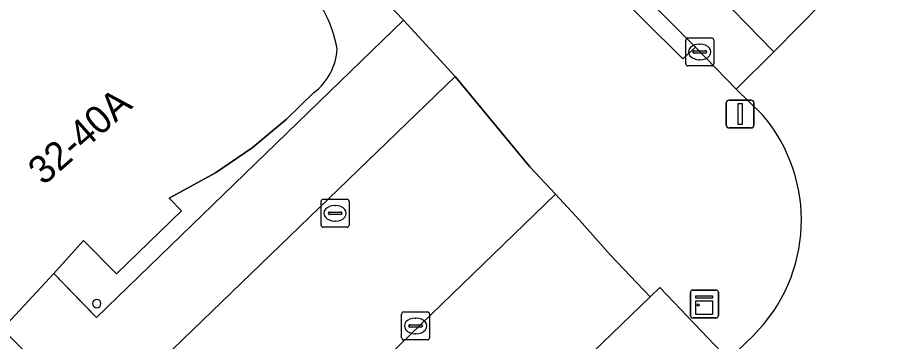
# Model space of a CAD drawing. Extents: x 157445 to 158888, y 383061 to 384688.
# Drawn here: x 158518.02 to 158549.58, y 384032.53 to 384044.15 of the extents above; entities that cross this region are included whole.
import ezdxf

# ---------------------------------------------------------------- set-up
doc = ezdxf.new("R2010")
doc.units = 0
for name, color, linetype in [('IMGEO_Brandkraan', 7, 'Continuous'), ('IMGEO_Groenvoorziening', 7, 'Continuous'), ('IMGEO_Haag', 7, 'Continuous'), ('IMGEO_Kast', 7, 'Continuous'), ('IMGEO_Kolk', 7, 'Continuous'), ('IMGEO_Lichtmast', 7, 'Continuous'), ('IMGEO_Pand', 7, 'Continuous'), ('IMGEO_Pand_nummerreeks', 7, 'Continuous'), ('IMGEO_Pand_overbouw', 7, 'Continuous'), ('IMGEO_Parkeervlak_open', 7, 'Continuous'), ('IMGEO_Rijbaan_lokaal_gesloten', 7, 'Continuous'), ('IMGEO_Rijbaan_lokaal_open', 7, 'Continuous'), ('IMGEO_Voetpad_open', 7, 'Continuous')]:
    doc.layers.add(name, color=color, linetype=linetype)

msp = doc.modelspace()

# ---------------------------------------------------------------- linework, layer by layer
at = {"layer": 'IMGEO_Brandkraan'}
for p, q in [((158528.968, 384037.63), (158529.82, 384037.63)), ((158528.893, 384036.704), (158528.893, 384037.556)), ((158529.381, 384037.41), (158529.406, 384037.41)), ((158529.894, 384037.556), (158529.894, 384036.704)), ((158529.152, 384037.124), (158529.152, 384037.136)), ((158529.59, 384037.087), (158529.192, 384037.087)), ((158529.195, 384037.173), (158529.593, 384037.173)), ((158529.636, 384037.136), (158529.636, 384037.124)), ((158529.404, 384036.85), (158529.379, 384036.85)), ((158529.82, 384036.63), (158528.968, 384036.63))]:
    msp.add_line(p, q, dxfattribs=at)
for points in [[(158528.968, 384037.63), (158529.82, 384037.63)], [(158528.893, 384036.704), (158528.893, 384037.556)], [(158529.894, 384037.556), (158529.894, 384036.704)], [(158529.82, 384036.63), (158528.968, 384036.63)]]:
    msp.add_lwpolyline(points, dxfattribs=at)
for centre, radius, start, end in [((158528.97, 384037.554), 0.0765, 91.552, 178.448), ((158528.97, 384037.554), 0.0765, 91.552, 178.448), ((158529.818, 384037.554), 0.0765, 1.552, 88.448), ((158529.818, 384037.554), 0.0765, 1.552, 88.448), ((158529.192, 384037.133), 0.0403, 85.8775, 175.7526), ((158529.189, 384037.123), 0.0366, 178.938, 274.7102), ((158529.593, 384037.13), 0.043, 264.8664, 352.4533), ((158529.597, 384037.135), 0.0386, 1.7309, 96.639), ((158528.97, 384036.706), 0.0765, 181.552, 268.448), ((158528.97, 384036.706), 0.0765, 181.552, 268.448), ((158529.818, 384036.706), 0.0765, 271.552, 358.448), ((158529.818, 384036.706), 0.0765, 271.552, 358.448)]:
    msp.add_arc(centre, radius, start, end, dxfattribs=at)
for centre, major_axis, ratio, start_param, end_param in [((158529.38, 384037.13), (-0.387, 0.002), 0.722429, 4.712389, 7.853982), ((158529.405, 384037.13), (-0.39, 0.002), 0.717154, 1.570796, 4.712389)]:
    msp.add_ellipse(centre, major_axis=major_axis, ratio=ratio, start_param=start_param, end_param=end_param, dxfattribs=at)
at = {"layer": 'IMGEO_Groenvoorziening'}
msp.add_lwpolyline([(158542.139, 384030.587), (158543.496, 384031.878), (158541.03, 384034.47), (158540.68, 384034.133), (158525.935, 384019.873), (158521.64, 384015.719), (158506.634, 384001.207), (158502.509, 383997.212), (158504.995, 383994.644)], close=True, dxfattribs=at)
at = {"layer": 'IMGEO_Haag'}
msp.add_lwpolyline([(158542.139, 384030.587), (158543.496, 384031.878), (158541.03, 384034.47), (158540.68, 384034.133), (158525.935, 384019.873), (158521.64, 384015.719), (158506.634, 384001.207), (158502.509, 383997.212), (158504.995, 383994.644)], close=True, dxfattribs=at)
at = {"layer": 'IMGEO_Kast'}
for p, q in [((158542.129, 384033.449), (158542.129, 384034.29)), ((158542.129, 384034.29), (158542.129, 384033.449)), ((158542.204, 384034.374), (158543.045, 384034.374)), ((158543.045, 384034.374), (158542.204, 384034.374)), ((158543.129, 384034.299), (158543.129, 384033.458)), ((158543.129, 384033.458), (158543.129, 384034.299)), ((158543.054, 384033.374), (158542.213, 384033.374)), ((158542.213, 384033.374), (158543.054, 384033.374))]:
    msp.add_line(p, q, dxfattribs=at)
for points in [[(158542.324, 384034.164), (158542.924, 384034.164), (158542.924, 384034.079), (158542.324, 384034.079), (158542.324, 384034.164)], [(158542.324, 384033.989), (158542.924, 384033.989), (158542.924, 384033.5), (158542.324, 384033.5), (158542.324, 384033.989)]]:
    msp.add_lwpolyline(points, dxfattribs=at)
msp.add_circle((158542.408, 384033.838), 0.0377, dxfattribs=at)
for centre, start, end in [((158542.207, 384034.296), 92.4484, 184.2845), ((158542.207, 384034.296), 92.4484, 184.2845), ((158543.051, 384034.296), 2.4484, 94.2845), ((158543.051, 384034.296), 2.4484, 94.2845), ((158542.207, 384033.452), 182.4484, 274.2845), ((158542.207, 384033.452), 182.4484, 274.2845), ((158543.051, 384033.452), 272.4484, 4.2845), ((158543.051, 384033.452), 272.4484, 4.2845)]:
    msp.add_arc(centre, 0.0779, start, end, dxfattribs=at)
at = {"layer": 'IMGEO_Kolk'}
for p, q in [((158541.96, 384042.495), (158541.96, 384043.347)), ((158542.035, 384043.421), (158542.887, 384043.421)), ((158542.961, 384043.347), (158542.961, 384042.495)), ((158542.448, 384043.201), (158542.473, 384043.201)), ((158542.219, 384042.915), (158542.219, 384042.927)), ((158542.657, 384042.878), (158542.259, 384042.878)), ((158542.262, 384042.964), (158542.66, 384042.964)), ((158542.703, 384042.927), (158542.703, 384042.915)), ((158542.887, 384042.421), (158542.035, 384042.421)), ((158542.471, 384042.641), (158542.446, 384042.641)), ((158531.779, 384032.66), (158531.779, 384033.512)), ((158531.854, 384033.586), (158532.706, 384033.586)), ((158532.78, 384033.512), (158532.78, 384032.66)), ((158532.267, 384033.366), (158532.292, 384033.366)), ((158532.038, 384033.08), (158532.038, 384033.092)), ((158532.476, 384033.043), (158532.078, 384033.043)), ((158532.081, 384033.129), (158532.479, 384033.129)), ((158532.522, 384033.092), (158532.522, 384033.08)), ((158532.706, 384032.586), (158531.854, 384032.586)), ((158532.29, 384032.806), (158532.265, 384032.806))]:
    msp.add_line(p, q, dxfattribs=at)
for points in [[(158541.96, 384042.495), (158541.96, 384043.347)], [(158542.035, 384043.421), (158542.887, 384043.421)], [(158542.961, 384043.347), (158542.961, 384042.495)], [(158542.887, 384042.421), (158542.035, 384042.421)], [(158531.779, 384032.66), (158531.779, 384033.512)], [(158531.854, 384033.586), (158532.706, 384033.586)], [(158532.78, 384033.512), (158532.78, 384032.66)], [(158532.706, 384032.586), (158531.854, 384032.586)]]:
    msp.add_lwpolyline(points, dxfattribs=at)
for centre, radius, start, end in [((158542.037, 384043.345), 0.0765, 91.552, 178.448), ((158542.037, 384043.345), 0.0765, 91.552, 178.448), ((158542.885, 384043.345), 0.0765, 1.552, 88.448), ((158542.885, 384043.345), 0.0765, 1.552, 88.448), ((158542.259, 384042.924), 0.0403, 85.8775, 175.7526), ((158542.256, 384042.914), 0.0366, 178.938, 274.7102), ((158542.66, 384042.921), 0.043, 264.8664, 352.4533), ((158542.664, 384042.926), 0.0386, 1.7309, 96.639), ((158542.037, 384042.497), 0.0765, 181.552, 268.448), ((158542.037, 384042.497), 0.0765, 181.552, 268.448), ((158542.885, 384042.497), 0.0765, 271.552, 358.448), ((158542.885, 384042.497), 0.0765, 271.552, 358.448), ((158531.856, 384033.51), 0.0765, 91.552, 178.448), ((158531.856, 384033.51), 0.0765, 91.552, 178.448), ((158532.704, 384033.51), 0.0765, 1.552, 88.448), ((158532.704, 384033.51), 0.0765, 1.552, 88.448), ((158532.078, 384033.089), 0.0403, 85.8775, 175.7526), ((158532.075, 384033.079), 0.0366, 178.938, 274.7102), ((158532.479, 384033.086), 0.043, 264.8664, 352.4533), ((158532.483, 384033.091), 0.0386, 1.7309, 96.639), ((158531.856, 384032.662), 0.0765, 181.552, 268.448), ((158531.856, 384032.662), 0.0765, 181.552, 268.448), ((158532.704, 384032.662), 0.0765, 271.552, 358.448), ((158532.704, 384032.662), 0.0765, 271.552, 358.448)]:
    msp.add_arc(centre, radius, start, end, dxfattribs=at)
for centre, major_axis, ratio, start_param, end_param in [((158542.447, 384042.921), (-0.387, 0.002), 0.722429, 4.712389, 7.853982), ((158542.472, 384042.921), (-0.39, 0.002), 0.717154, 1.570796, 4.712389), ((158532.266, 384033.086), (-0.387, 0.002), 0.722429, 4.712389, 7.853982), ((158532.291, 384033.086), (-0.39, 0.002), 0.717154, 1.570796, 4.712389)]:
    msp.add_ellipse(centre, major_axis=major_axis, ratio=ratio, start_param=start_param, end_param=end_param, dxfattribs=at)
at = {"layer": 'IMGEO_Lichtmast'}
for p, q in [((158543.414, 384040.291), (158543.414, 384041.091)), ((158543.414, 384041.091), (158543.414, 384040.291)), ((158543.514, 384041.191), (158544.304, 384041.191)), ((158544.304, 384041.191), (158543.514, 384041.191)), ((158544.404, 384041.091), (158544.404, 384040.291)), ((158544.404, 384040.291), (158544.404, 384041.091)), ((158544.304, 384040.191), (158543.514, 384040.191)), ((158543.514, 384040.191), (158544.304, 384040.191))]:
    msp.add_line(p, q, dxfattribs=at)
msp.add_lwpolyline([(158543.834, 384041.066), (158543.984, 384041.066), (158543.984, 384040.316), (158543.834, 384040.316), (158543.834, 384041.066)], dxfattribs=at)
for centre, start, end in [((158543.514, 384041.091), 90, 180), ((158543.514, 384041.091), 90, 180), ((158544.304, 384041.091), 0, 90), ((158544.304, 384041.091), 360, 90), ((158543.514, 384040.291), 180, 270), ((158543.514, 384040.291), 180, 270), ((158544.304, 384040.291), 270, 0), ((158544.304, 384040.291), 270, 0)]:
    msp.add_arc(centre, 0.1, start, end, dxfattribs=at)
at = {"layer": 'IMGEO_Pand'}
msp.add_lwpolyline([(158517.477, 384032.987), (158519.31, 384034.963), (158520.376, 384036.156), (158521.563, 384034.954), (158523.894, 384037.213), (158523.449, 384037.673), (158525.109, 384038.583), (158526.425, 384039.48), (158527.652, 384040.505), (158528.637, 384041.463)], dxfattribs=at)
for centre, radius, start, end in [((158525.133, 384042.277), 4.397, 9.9047, 48.3276), ((158527.351, 384043.143), 2.116, 307.4271, 357.0167), ((158520.851, 384033.887), 0.15, 0, 180), ((158520.851, 384033.887), 0.15, 180, 360)]:
    msp.add_arc(centre, radius, start, end, dxfattribs=at)
at = {"layer": 'IMGEO_Pand_overbouw'}
msp.add_lwpolyline([(158528.637, 384041.463), (158527.652, 384040.505), (158526.425, 384039.48), (158525.109, 384038.583), (158523.449, 384037.673), (158523.894, 384037.213), (158521.563, 384034.954), (158520.376, 384036.156), (158519.31, 384034.963), (158520.84, 384033.386), (158531.847, 384044.064), (158521.781, 384054.581), (158520.602, 384053.427)], dxfattribs=at)
for centre, radius, start, end in [((158525.133, 384042.277), 4.397, 9.9047, 48.3276), ((158527.351, 384043.143), 2.116, 307.4271, 357.0167), ((158520.851, 384033.887), 0.15, 0, 180), ((158520.851, 384033.887), 0.15, 180, 360)]:
    msp.add_arc(centre, radius, start, end, dxfattribs=at)
at = {"layer": 'IMGEO_Parkeervlak_open'}
msp.add_lwpolyline([(158540.68, 384034.133), (158539.258, 384035.623), (158538.148, 384036.879), (158537.288, 384037.811), (158522.454, 384023.431), (158525.935, 384019.873)], close=True, dxfattribs=at)
at = {"layer": 'IMGEO_Rijbaan_lokaal_gesloten'}
msp.add_lwpolyline([(158511.866, 384072.236), (158478.923, 384096.529), (158477.811, 384095.012), (158480.251, 384093.222), (158508.063, 384072.719), (158508.148, 384072.657), (158512.505, 384069.385), (158517.159, 384065.889), (158518.133, 384065.124), (158526.048, 384058.561), (158529.018, 384055.908), (158536.442, 384048.923), (158538.053, 384047.375), (158542.308, 384043.094), (158543.764, 384041.579), (158545.115, 384042.929), (158542.65, 384045.467)], dxfattribs=at)
at = {"layer": 'IMGEO_Rijbaan_lokaal_open'}
for points in [[(158542.65, 384045.467), (158545.115, 384042.929), (158546.866, 384044.69), (158544.327, 384047.264)], [(158550.637, 384043.857), (158550.011, 384044.299), (158549.462, 384044.78), (158548.75, 384045.518), (158548.225, 384046.036), (158546.866, 384044.69), (158545.115, 384042.929), (158543.764, 384041.579), (158544.706, 384040.663)], [(158522.292, 384023.596), (158522.454, 384023.431), (158537.288, 384037.811), (158536.378, 384038.797), (158533.696, 384042.033), (158464.324, 383974.956), (158437.749, 383949.15), (158441.5, 383945.23), (158442.702, 383946.378), (158448.882, 383952.307), (158448.641, 383952.551)], [(158544.373, 384032.735), (158543.496, 384031.878), (158542.139, 384030.587), (158546.843, 384025.59), (158547.496, 384026.331), (158549.15, 384027.909)]]:
    msp.add_lwpolyline(points, dxfattribs=at)
msp.add_arc((158540.285, 384036.878), 5.82, 314.6184, 40.5712, dxfattribs=at)
at = {"layer": 'IMGEO_Voetpad_open'}
for points in [[(158516.301, 384058.628), (158518.888, 384055.95), (158520.089, 384057.115), (158520.389, 384056.78), (158520.226, 384056.622), (158521.968, 384054.77), (158521.781, 384054.581), (158531.847, 384044.064), (158533.696, 384042.033), (158536.378, 384038.797), (158537.288, 384037.811), (158538.148, 384036.879), (158539.258, 384035.623), (158540.68, 384034.133), (158541.03, 384034.47), (158543.496, 384031.878), (158544.373, 384032.735)], [(158528.637, 384041.463), (158527.652, 384040.505), (158526.425, 384039.48), (158525.109, 384038.583), (158523.449, 384037.673), (158523.894, 384037.213), (158521.563, 384034.954), (158520.376, 384036.156), (158519.31, 384034.963), (158520.282, 384033.961), (158520.84, 384033.386), (158531.847, 384044.064), (158521.781, 384054.581), (158521.693, 384054.465), (158520.602, 384053.427), (158520.905, 384053.125), (158520.171, 384052.409), (158522.261, 384050.457), (158522.61, 384050.839), (158525.844, 384047.877), (158526.988, 384046.756), (158528.056, 384045.561)], [(158544.706, 384040.663), (158543.764, 384041.579), (158542.308, 384043.094), (158541.857, 384042.671), (158537.622, 384046.886), (158538.053, 384047.375), (158536.442, 384048.923)], [(158464.324, 383974.956), (158533.696, 384042.033), (158531.847, 384044.064), (158520.84, 384033.386), (158520.282, 384033.961), (158519.31, 384034.963), (158517.477, 384032.987), (158518.454, 384031.982)]]:
    msp.add_lwpolyline(points, dxfattribs=at)
msp.add_lwpolyline([(158542.308, 384043.094), (158538.053, 384047.375), (158537.622, 384046.886), (158541.857, 384042.671)], close=True, dxfattribs=at)
for centre, radius, start, end in [((158525.133, 384042.277), 4.397, 9.9047, 48.3276), ((158527.351, 384043.143), 2.116, 307.4271, 357.0167), ((158540.285, 384036.878), 5.82, 314.6184, 40.5712), ((158520.851, 384033.887), 0.15, 0, 180), ((158520.851, 384033.887), 0.15, 180, 360)]:
    msp.add_arc(centre, radius, start, end, dxfattribs=at)

# ---------------------------------------------------------------- texts
at = {"layer": 'IMGEO_Pand_nummerreeks'}
msp.add_text('32-40A', height=1, rotation=41.3561, dxfattribs=at).set_placement((158518.947, 384038.103))

doc.saveas('drawing.dxf')
